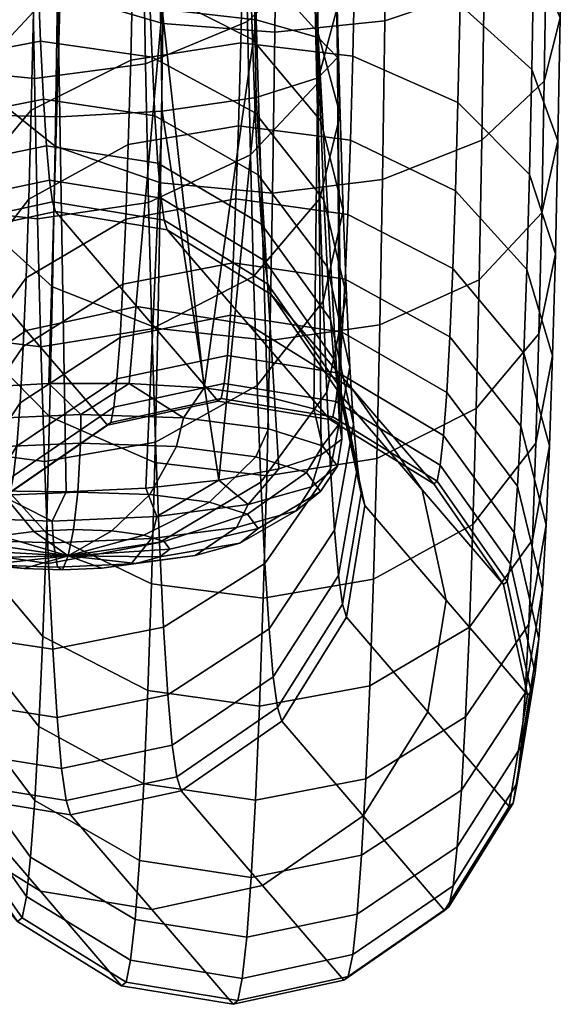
# Model space of a CAD drawing. Header units: millimetres. Extents: x -295 to 295, y -274 to 296.
# Tile 631 of 656: x 237 to 259, y -274 to -233. Entities that reach past the tile are written whole.
import ezdxf

# ---------------------------------------------------------------- set-up
doc = ezdxf.new("R2010")
doc.units = ezdxf.units.MM
doc.header["$MEASUREMENT"] = 0
doc.layers.add('podnoz', color=7, linetype='Continuous')
doc.layers.add('ram', color=7, linetype='Continuous')

msp = doc.modelspace()

# ---------------------------------------------------------------- meshes
at = {"layer": 'podnoz'}
mesh = msp.add_polyface(dxfattribs=at)
corners = [(241.324, -237.972, 46.56), (237.205, -240.235, 44.657), (237.094, -243.488, 49.187), (241.218, -241.058, 50.857), (237.308, -236.55, 40.471), (234.709, -239.64, 37.404), (234.598, -243.606, 41.91), (241.422, -234.476, 42.588), (234.81, -235.247, 33.311), (234.138, -238.228, 29.761), (234.029, -242.954, 34.165), (237.401, -232.469, 36.669), (241.511, -230.605, 38.981), (234.899, -230.472, 29.672), (234.234, -233.089, 25.845), (237.485, -228.033, 33.288), (241.59, -226.396, 35.773), (238.298, -238.038, 18.736), (242.658, -239.552, 16.639), (242.545, -245.589, 21.24), (238.188, -243.865, 23.177), (235.322, -235.68, 22.097), (235.22, -241.179, 26.288), (234.979, -225.253, 26.464), (234.319, -227.473, 22.392), (237.559, -223.185, 30.307), (235.413, -229.671, 18.403), (238.394, -231.67, 14.822), (235.489, -223.319, 15.333), (238.475, -224.94, 11.569), (234.39, -221.537, 19.523), (237.443, -235.234, 414.844), (242.039, -234.629, 414.169), (241.928, -228.445, 418.417), (237.33, -228.971, 419.147), (232.838, -234.776, 414.122), (232.726, -228.574, 418.384), (228.585, -233.157, 411.887), (228.477, -227.172, 416), (225.777, -230.634, 408.502), (225.676, -224.986, 412.383), (224.874, -227.86, 404.837), (224.778, -222.582, 408.464), (225.824, -229.61, 397.347), (224.98, -232.759, 400.711), (225.725, -225.059, 401.181), (228.576, -226.675, 394.262), (228.483, -222.446, 397.824), (237.569, -241.047, 409.948), (242.164, -240.367, 409.335), (232.963, -240.531, 409.275), (228.706, -238.712, 407.208), (225.892, -235.876, 404.087), (225.934, -233.764, 393.086), (225.098, -237.229, 396.125), (228.678, -230.534, 390.303), (232.889, -228.366, 388.495), (232.792, -224.704, 392.252), (237.48, -227.618, 387.952), (237.387, -224.025, 391.639), (242.089, -228.186, 388.571), (241.993, -224.54, 392.312), (226.018, -240.659, 399.179), (228.839, -243.78, 402.008), (226.052, -237.48, 388.438), (225.226, -241.228, 391.124), (228.787, -233.987, 385.985), (232.993, -231.642, 384.398), (237.583, -230.833, 383.931), (242.193, -231.448, 384.492), (226.153, -244.939, 393.827), (226.181, -240.783, 383.346), (225.364, -244.782, 385.643), (228.907, -237.055, 381.254), (233.106, -234.553, 379.909), (237.694, -233.691, 379.525), (242.306, -234.347, 380.022), (229.033, -239.636, 376.24), (226.316, -243.56, 377.949), (233.227, -237.001, 375.152), (237.812, -236.094, 374.856), (242.425, -236.785, 375.285), (233.351, -238.961, 370.174), (229.164, -241.702, 370.993), (237.935, -238.018, 369.97), (242.549, -238.737, 370.328), (233.479, -240.415, 365.025), (229.3, -243.233, 365.566), (238.061, -239.444, 364.916), (242.677, -240.184, 365.2), (238.186, -240.345, 359.848), (233.607, -241.333, 359.861), (238.312, -240.745, 354.716), (233.736, -241.74, 354.631)]
mesh.append_faces([[corners[k] for k in face] for face in [(0, 1, 2, 3), (4, 5, 6, 1), (7, 4, 1, 0), (8, 9, 10, 5), (11, 8, 5, 4), (12, 11, 4, 7), (13, 14, 9, 8), (15, 13, 8, 11), (16, 15, 11, 12), (17, 18, 19, 20), (21, 17, 20, 22), (14, 21, 22, 9), (23, 24, 14, 13), (25, 23, 13, 15), (26, 27, 17, 21), (24, 26, 21, 14), (28, 29, 27, 26), (30, 28, 26, 24), (31, 32, 33, 34), (35, 31, 34, 36), (37, 35, 36, 38), (39, 37, 38, 40), (41, 39, 40, 42), (43, 44, 41, 45), (46, 43, 45, 47), (48, 49, 32, 31), (50, 48, 31, 35), (51, 50, 35, 37), (52, 51, 37, 39), (44, 52, 39, 41), (53, 54, 44, 43), (55, 53, 43, 46), (56, 55, 46, 57), (58, 56, 57, 59), (60, 58, 59, 61), (62, 63, 51, 52), (54, 62, 52, 44), (64, 65, 54, 53), (66, 64, 53, 55), (67, 66, 55, 56), (68, 67, 56, 58), (69, 68, 58, 60), (65, 70, 62, 54), (71, 72, 65, 64), (73, 71, 64, 66), (74, 73, 66, 67), (75, 74, 67, 68), (76, 75, 68, 69), (77, 78, 71, 73), (79, 77, 73, 74), (80, 79, 74, 75), (81, 80, 75, 76), (82, 83, 77, 79), (84, 82, 79, 80), (85, 84, 80, 81), (86, 87, 83, 82), (88, 86, 82, 84), (89, 88, 84, 85), (90, 91, 86, 88), (90, 92, 93, 91)]])
mesh = msp.add_polyface(dxfattribs=at)
corners = [(250.411, -240.86, 51.212), (245.78, -240.222, 51.51), (245.668, -242.867, 56.101), (250.297, -243.543, 55.869), (245.885, -237.193, 47.292), (241.324, -237.972, 46.56), (241.218, -241.058, 50.857), (250.517, -237.787, 46.933), (254.864, -239.879, 45.375), (254.754, -243.106, 49.869), (245.98, -233.762, 43.394), (241.422, -234.476, 42.588), (250.614, -234.307, 42.979), (254.967, -236.224, 41.222), (257.929, -239.211, 38.392), (257.818, -243.138, 42.854), (246.067, -229.963, 39.854), (241.511, -230.605, 38.981), (250.703, -230.453, 39.388), (255.06, -232.177, 37.451), (258.028, -234.862, 34.34), (259.11, -237.813, 30.867), (259.003, -242.494, 35.228), (258.438, -240.794, 27.316), (258.323, -245.809, 31.989), (246.146, -225.833, 36.706), (241.59, -226.396, 35.773), (250.781, -226.262, 36.194), (255.143, -227.776, 34.097), (258.117, -230.134, 30.736), (259.205, -232.725, 26.989), (258.54, -235.342, 23.162), (255.955, -237.781, 19.546), (255.846, -243.572, 23.959), (251.85, -239.418, 17.061), (251.737, -245.436, 21.647), (258.195, -224.967, 27.56), (255.215, -222.967, 31.141), (259.29, -227.164, 23.571), (258.631, -229.384, 19.499), (256.051, -231.452, 15.655), (251.949, -232.841, 13.017), (247.396, -233.319, 12.032), (247.295, -239.982, 16.127), (242.758, -232.954, 12.584), (242.658, -239.552, 16.639), (238.394, -231.67, 14.822), (238.298, -238.038, 18.736), (256.13, -224.764, 12.422), (258.705, -223.087, 16.455), (252.032, -225.889, 9.657), (247.479, -226.277, 8.628), (242.841, -225.981, 9.213), (238.475, -224.94, 11.569), (249.019, -230.263, 408.618), (249.87, -227.461, 404.963), (249.776, -222.232, 408.555), (248.918, -224.66, 412.468), (246.26, -232.875, 411.976), (246.153, -226.924, 416.064), (242.039, -234.629, 414.169), (241.928, -228.445, 418.417), (249.064, -229.195, 397.5), (246.25, -226.36, 394.378), (246.159, -222.164, 397.913), (248.966, -224.687, 401.298), (249.976, -232.313, 400.875), (249.132, -235.461, 404.239), (246.38, -238.396, 407.324), (242.164, -240.367, 409.335), (246.352, -230.189, 390.45), (242.089, -228.186, 388.571), (241.993, -224.54, 392.312), (249.173, -233.31, 393.279), (250.093, -236.74, 396.333), (249.257, -240.205, 399.372), (246.513, -243.435, 402.155), (246.46, -233.615, 386.165), (242.193, -231.448, 384.492), (249.29, -236.991, 388.675), (250.219, -240.702, 391.378), (249.392, -244.45, 394.064), (246.579, -236.66, 381.47), (242.306, -234.347, 380.022), (249.418, -240.263, 383.63), (250.355, -244.223, 385.949), (246.704, -239.22, 376.495), (242.425, -236.785, 375.285), (249.552, -243.014, 378.284), (246.834, -241.27, 371.288), (242.549, -238.737, 370.328), (246.969, -242.79, 365.904), (242.677, -240.184, 365.2), (242.805, -241.098, 360.058), (238.186, -240.345, 359.848), (238.061, -239.444, 364.916), (242.933, -241.504, 354.851), (238.312, -240.745, 354.716)]
mesh.append_faces([[corners[k] for k in face] for face in [(0, 1, 2, 3), (4, 5, 6, 1), (7, 4, 1, 0), (8, 7, 0, 9), (10, 11, 5, 4), (12, 10, 4, 7), (13, 12, 7, 8), (14, 13, 8, 15), (16, 17, 11, 10), (18, 16, 10, 12), (19, 18, 12, 13), (20, 19, 13, 14), (21, 20, 14, 22), (23, 21, 22, 24), (25, 26, 17, 16), (27, 25, 16, 18), (28, 27, 18, 19), (29, 28, 19, 20), (30, 29, 20, 21), (31, 30, 21, 23), (32, 31, 23, 33), (34, 32, 33, 35), (36, 37, 28, 29), (38, 36, 29, 30), (39, 38, 30, 31), (40, 39, 31, 32), (41, 40, 32, 34), (42, 41, 34, 43), (44, 42, 43, 45), (46, 44, 45, 47), (48, 49, 39, 40), (50, 48, 40, 41), (51, 50, 41, 42), (52, 51, 42, 44), (53, 52, 44, 46), (54, 55, 56, 57), (58, 54, 57, 59), (60, 58, 59, 61), (62, 63, 64, 65), (66, 62, 65, 55), (67, 66, 55, 54), (68, 67, 54, 58), (69, 68, 58, 60), (70, 71, 72, 63), (73, 70, 63, 62), (74, 73, 62, 66), (75, 74, 66, 67), (76, 75, 67, 68), (77, 78, 71, 70), (79, 77, 70, 73), (80, 79, 73, 74), (81, 80, 74, 75), (82, 83, 78, 77), (84, 82, 77, 79), (85, 84, 79, 80), (86, 87, 83, 82), (88, 86, 82, 84), (89, 90, 87, 86), (91, 92, 90, 89), (93, 94, 95, 92), (93, 96, 97, 94)]])
mesh = msp.add_polyface(dxfattribs=at)
corners = [(240.726, -248.843, 70.852), (236.574, -251.693, 70.263), (236.438, -252.359, 75.799), (240.597, -249.475, 76.105), (245.297, -247.862, 71.132), (245.17, -248.482, 76.287), (236.711, -250.452, 64.71), (234.066, -254.604, 63.494), (233.919, -255.939, 69.472), (240.855, -247.666, 65.584), (245.425, -246.706, 65.962), (236.844, -248.659, 59.31), (234.21, -252.673, 57.682), (240.981, -245.964, 60.461), (236.972, -246.329, 54.118), (234.347, -250.165, 52.094), (241.103, -243.754, 55.535), (234.478, -247.107, 46.786), (233.78, -250.991, 44.262), (233.64, -254.282, 49.973), (237.094, -243.488, 49.187), (241.218, -241.058, 50.857), (234.598, -243.606, 41.91), (233.91, -247.223, 39.015), (237.205, -240.235, 44.657), (234.976, -250.804, 36.19), (234.837, -254.837, 41.805), (234.709, -239.64, 37.404), (234.029, -242.954, 34.165), (238.065, -249.224, 28.17), (242.418, -251.141, 26.414), (242.277, -256.156, 32.111), (237.93, -254.063, 33.669), (235.104, -246.237, 31.001), (238.188, -243.865, 23.177), (242.545, -245.589, 21.24), (235.22, -241.179, 26.288), (234.138, -238.228, 29.761), (240.466, -249.585, 81.394), (236.301, -252.475, 81.375), (245.042, -248.59, 81.478), (229.497, -257.479, 218.165), (226.133, -253.557, 354.783), (226.895, -248.937, 354.669), (232.936, -248.553, 217.993), (229.57, -244.63, 354.612), (238.312, -240.745, 354.716), (241.678, -244.668, 218.097), (237.101, -245.663, 218.013), (233.736, -241.74, 354.631), (242.933, -241.504, 354.851), (246.298, -245.426, 218.232), (233.625, -256.781, 81.432), (237.709, -246.351, 404.506), (242.302, -245.604, 403.963), (242.164, -240.367, 409.335), (237.569, -241.047, 409.948), (233.102, -245.783, 403.886), (232.963, -240.531, 409.275), (228.839, -243.78, 402.008), (228.706, -238.712, 407.208), (237.86, -251.097, 398.571), (242.45, -250.289, 398.104), (233.251, -250.482, 398.01), (228.983, -248.315, 396.337), (226.153, -244.939, 393.827), (226.018, -240.659, 399.179), (238.025, -255.314, 392.067), (242.613, -254.452, 391.683), (233.414, -254.658, 391.571), (229.141, -252.345, 390.122), (226.302, -248.742, 387.962), (225.364, -244.782, 385.643), (225.226, -241.228, 391.124), (226.316, -243.56, 377.949), (225.51, -247.771, 379.835), (226.181, -240.783, 383.346), (226.458, -251.941, 381.747), (229.307, -255.735, 383.537), (226.457, -245.784, 372.301), (225.662, -250.164, 373.758), (229.164, -241.702, 370.993), (229.033, -239.636, 376.24), (226.621, -254.502, 375.244), (226.603, -247.433, 366.46), (225.818, -251.938, 367.472), (229.3, -243.233, 365.566), (226.789, -256.4, 368.517), (226.748, -248.474, 360.602), (225.975, -253.059, 361.167), (229.435, -244.201, 360.123), (233.607, -241.333, 359.861), (233.479, -240.415, 365.025), (230.294, -252.765, 218.049)]
mesh.append_faces([[corners[k] for k in face] for face in [(0, 1, 2, 3), (4, 0, 3, 5), (6, 7, 8, 1), (9, 6, 1, 0), (10, 9, 0, 4), (11, 12, 7, 6), (13, 11, 6, 9), (14, 15, 12, 11), (16, 14, 11, 13), (17, 18, 19, 15), (20, 17, 15, 14), (21, 20, 14, 16), (22, 23, 18, 17), (24, 22, 17, 20), (23, 25, 26, 18), (27, 28, 23, 22), (29, 30, 31, 32), (33, 29, 32, 25), (28, 33, 25, 23), (34, 35, 30, 29), (36, 34, 29, 33), (37, 36, 33, 28), (38, 3, 2, 39), (40, 5, 3, 38), (41, 42, 43, 43), (44, 43, 45, 45), (46, 47, 48, 49), (50, 51, 47, 46), (49, 48, 44, 45), (48, 38, 39, 44), (47, 40, 38, 48), (52, 44, 39, 39), (53, 54, 55, 56), (57, 53, 56, 58), (59, 57, 58, 60), (61, 62, 54, 53), (63, 61, 53, 57), (64, 63, 57, 59), (65, 64, 59, 66), (67, 68, 62, 61), (69, 67, 61, 63), (70, 69, 63, 64), (71, 70, 64, 65), (72, 71, 65, 73), (74, 75, 72, 76), (77, 78, 70, 71), (75, 77, 71, 72), (79, 80, 75, 74), (81, 79, 74, 82), (80, 83, 77, 75), (84, 85, 80, 79), (86, 84, 79, 81), (85, 87, 83, 80), (88, 89, 85, 84), (90, 88, 84, 86), (91, 90, 86, 92), (88, 43, 42, 89), (91, 49, 45, 90), (90, 45, 43, 88), (52, 93, 44, 44), (43, 44, 93, 93)]])
mesh = msp.add_polyface(dxfattribs=at)
corners = [(249.921, -248.61, 71.118), (245.297, -247.862, 71.132), (245.17, -248.482, 76.287), (249.792, -249.239, 76.348), (254.239, -251.246, 70.774), (254.104, -251.906, 76.266), (257.146, -255.351, 70.144), (257.001, -256.061, 76.045), (250.051, -247.438, 65.873), (245.425, -246.706, 65.962), (254.374, -250.015, 65.266), (257.292, -254.028, 64.226), (245.549, -245.036, 60.934), (240.981, -245.964, 60.461), (240.855, -247.666, 65.584), (250.176, -245.744, 60.773), (254.507, -248.235, 59.909), (257.435, -252.116, 58.47), (245.668, -242.867, 56.101), (241.103, -243.754, 55.535), (250.297, -243.543, 55.869), (254.633, -245.924, 54.76), (257.57, -249.633, 52.937), (258.617, -253.71, 50.881), (258.471, -256.382, 56.835), (245.78, -240.222, 51.51), (241.218, -241.058, 50.857), (254.754, -243.106, 49.869), (250.411, -240.86, 51.212), (257.7, -246.605, 47.682), (258.756, -250.451, 45.225), (257.818, -243.138, 42.854), (254.864, -239.879, 45.375), (258.884, -246.72, 40.03), (258.196, -250.337, 37.134), (258.059, -254.335, 42.701), (259.003, -242.494, 35.228), (257.929, -239.211, 38.392), (258.323, -245.809, 31.989), (255.724, -248.898, 28.922), (255.589, -253.708, 34.387), (251.61, -250.972, 26.805), (251.47, -255.97, 32.485), (255.846, -243.572, 23.959), (258.438, -240.794, 27.316), (251.737, -245.436, 21.647), (247.18, -246.078, 20.774), (247.052, -251.686, 25.999), (242.545, -245.589, 21.24), (242.418, -251.141, 26.414), (247.295, -239.982, 16.127), (251.85, -239.418, 17.061), (242.658, -239.552, 16.639), (249.663, -249.349, 81.614), (245.042, -248.59, 81.478), (253.968, -252.021, 81.797), (247.237, -244.177, 355.034), (250.603, -248.099, 218.415), (246.298, -245.426, 218.232), (242.933, -241.504, 354.851), (241.678, -244.668, 218.097), (251.117, -252.915, 355.38), (254.482, -256.837, 218.762), (253.49, -252.262, 218.606), (250.125, -248.34, 355.224), (256.854, -256.185, 81.987), (242.302, -245.604, 403.963), (246.513, -243.435, 402.155), (246.38, -238.396, 407.324), (242.164, -240.367, 409.335), (246.656, -247.943, 396.517), (249.392, -244.45, 394.064), (249.257, -240.205, 399.372), (242.45, -250.289, 398.104), (249.539, -248.222, 388.247), (250.355, -244.223, 385.949), (250.219, -240.702, 391.378), (246.812, -251.95, 390.339), (242.613, -254.452, 391.683), (250.5, -247.184, 380.196), (249.552, -243.014, 378.284), (249.418, -240.263, 383.63), (249.694, -251.395, 382.083), (246.978, -255.319, 383.792), (249.692, -245.217, 372.69), (246.834, -241.27, 371.288), (246.704, -239.22, 376.495), (250.651, -249.554, 374.176), (249.855, -253.934, 375.633), (249.836, -246.85, 366.904), (246.969, -242.79, 365.904), (250.807, -251.312, 367.949), (250.021, -255.818, 368.961), (247.103, -243.75, 360.503), (242.805, -241.098, 360.058), (242.677, -240.184, 365.2), (249.98, -247.881, 361.101), (250.961, -252.422, 361.704)]
mesh.append_faces([[corners[k] for k in face] for face in [(0, 1, 2, 3), (4, 0, 3, 5), (6, 4, 5, 7), (8, 9, 1, 0), (10, 8, 0, 4), (11, 10, 4, 6), (12, 13, 14, 9), (15, 12, 9, 8), (16, 15, 8, 10), (17, 16, 10, 11), (18, 19, 13, 12), (20, 18, 12, 15), (21, 20, 15, 16), (22, 21, 16, 17), (23, 22, 17, 24), (25, 26, 19, 18), (27, 28, 20, 21), (29, 27, 21, 22), (30, 29, 22, 23), (31, 32, 27, 29), (33, 31, 29, 30), (34, 33, 30, 35), (36, 37, 31, 33), (38, 36, 33, 34), (39, 38, 34, 40), (41, 39, 40, 42), (43, 44, 38, 39), (45, 43, 39, 41), (46, 45, 41, 47), (48, 46, 47, 49), (50, 51, 45, 46), (52, 50, 46, 48), (53, 3, 2, 54), (55, 5, 3, 53), (56, 57, 58, 59), (58, 53, 54, 60), (61, 62, 63, 64), (63, 65, 55, 57), (57, 56, 64, 63), (57, 55, 53, 58), (66, 67, 68, 69), (70, 71, 72, 67), (73, 70, 67, 66), (74, 75, 76, 71), (77, 74, 71, 70), (78, 77, 70, 73), (79, 80, 81, 75), (82, 79, 75, 74), (83, 82, 74, 77), (84, 85, 86, 80), (87, 84, 80, 79), (88, 87, 79, 82), (89, 90, 85, 84), (91, 89, 84, 87), (92, 91, 87, 88), (93, 94, 95, 90), (96, 93, 90, 89), (97, 96, 89, 91), (96, 64, 56, 93), (93, 56, 59, 94), (97, 61, 64, 96)]])
mesh = msp.add_polyface(dxfattribs=at)
corners = [(233.919, -255.939, 69.472), (233.18, -260.496, 68.675), (233.021, -261.267, 75.088), (233.772, -256.657, 75.431), (236.574, -251.693, 70.263), (236.438, -252.359, 75.799), (237.102, -269.113, 67.299), (241.419, -271.748, 66.954), (241.233, -272.655, 74.489), (236.923, -269.988, 74.57), (234.193, -265.007, 67.929), (234.024, -265.833, 74.791), (234.066, -254.604, 63.494), (233.338, -259.058, 62.242), (237.281, -267.483, 60.005), (241.605, -270.06, 59.398), (234.363, -263.469, 61.045), (234.21, -252.673, 57.682), (233.492, -256.98, 55.987), (237.456, -265.127, 52.913), (241.786, -267.619, 52.049), (234.528, -261.246, 54.352), (234.347, -250.165, 52.094), (233.64, -254.282, 49.973), (237.624, -262.067, 46.094), (241.96, -264.448, 44.985), (234.687, -258.358, 47.917), (237.783, -258.336, 39.619), (242.125, -260.582, 38.275), (234.837, -254.837, 41.805), (233.78, -250.991, 44.262), (237.93, -254.063, 33.669), (242.277, -256.156, 32.111), (234.976, -250.804, 36.19), (233.625, -256.781, 81.432), (232.862, -261.402, 81.546), (236.301, -252.475, 81.375), (236.742, -270.14, 81.893), (241.047, -272.813, 82.075), (233.854, -265.977, 81.702), (238.937, -265.727, 355.448), (242.302, -269.649, 218.83), (246.878, -268.654, 218.914), (243.514, -264.731, 355.532), (234.316, -264.968, 355.313), (237.682, -268.89, 218.694), (230.012, -262.295, 355.13), (233.377, -266.218, 218.511), (226.133, -253.557, 354.783), (229.497, -257.479, 218.165), (230.489, -262.055, 218.321), (227.124, -258.132, 354.939), (245.667, -273.572, 82.211), (238.198, -258.861, 385.176), (242.784, -257.954, 384.88), (242.613, -254.452, 391.683), (238.025, -255.314, 392.067), (233.585, -258.17, 384.747), (233.414, -254.658, 391.571), (229.307, -255.735, 383.537), (229.141, -252.345, 390.122), (238.379, -261.701, 377.964), (242.962, -260.757, 377.76), (233.764, -260.982, 377.606), (229.479, -258.448, 376.645), (226.621, -254.502, 375.244), (226.458, -251.941, 381.747), (238.564, -263.806, 370.505), (243.146, -262.836, 370.396), (233.948, -263.066, 370.221), (229.656, -260.46, 369.518), (226.789, -256.4, 368.517), (238.75, -265.136, 363.024), (243.329, -264.148, 363.011), (234.132, -264.383, 362.813), (229.833, -261.731, 362.369), (226.956, -257.599, 361.771), (225.975, -253.059, 361.167), (225.818, -251.938, 367.472), (230.294, -252.765, 218.049), (226.895, -248.937, 354.669)]
mesh.append_faces([[corners[k] for k in face] for face in [(0, 1, 2, 3), (4, 0, 3, 5), (6, 7, 8, 9), (10, 6, 9, 11), (1, 10, 11, 2), (12, 13, 1, 0), (14, 15, 7, 6), (16, 14, 6, 10), (13, 16, 10, 1), (17, 18, 13, 12), (19, 20, 15, 14), (21, 19, 14, 16), (18, 21, 16, 13), (22, 23, 18, 17), (24, 25, 20, 19), (26, 24, 19, 21), (23, 26, 21, 18), (27, 28, 25, 24), (29, 27, 24, 26), (30, 29, 26, 23), (31, 32, 28, 27), (33, 31, 27, 29), (34, 3, 2, 35), (36, 5, 3, 34), (37, 9, 8, 38), (35, 2, 11, 39), (39, 11, 9, 37), (40, 41, 42, 43), (44, 45, 41, 40), (46, 47, 45, 44), (48, 49, 50, 51), (51, 50, 47, 46), (45, 38, 52, 41), (50, 39, 37, 47), (49, 35, 39, 50), (47, 37, 38, 45), (53, 54, 55, 56), (57, 53, 56, 58), (59, 57, 58, 60), (61, 62, 54, 53), (63, 61, 53, 57), (64, 63, 57, 59), (65, 64, 59, 66), (67, 68, 62, 61), (69, 67, 61, 63), (70, 69, 63, 64), (71, 70, 64, 65), (72, 73, 68, 67), (74, 72, 67, 69), (75, 74, 69, 70), (76, 75, 70, 71), (77, 76, 71, 78), (72, 40, 43, 73), (75, 46, 44, 74), (77, 48, 51, 76), (76, 51, 46, 75), (74, 44, 40, 72), (34, 35, 79, 79), (35, 49, 79, 79), (80, 79, 49, 49)]])
mesh = msp.add_polyface(dxfattribs=at)
corners = [(258.161, -259.863, 69.398), (257.146, -255.351, 70.144), (257.001, -256.061, 76.045), (258.005, -260.627, 75.749), (257.421, -264.419, 68.601), (257.254, -265.238, 75.405), (254.766, -268.665, 67.81), (254.588, -269.535, 75.037), (250.614, -271.515, 67.221), (250.43, -272.419, 74.732), (246.043, -272.496, 66.94), (245.855, -273.412, 74.549), (241.419, -271.748, 66.954), (241.233, -272.655, 74.489), (258.317, -258.439, 63.029), (257.292, -254.028, 64.226), (257.589, -262.894, 61.777), (254.944, -267.045, 60.561), (250.8, -269.832, 59.687), (246.23, -270.791, 59.309), (241.605, -270.06, 59.398), (258.471, -256.382, 56.835), (257.435, -252.116, 58.47), (257.753, -260.689, 55.141), (255.118, -264.704, 53.513), (250.98, -267.398, 52.362), (246.414, -268.326, 51.888), (241.786, -267.619, 52.049), (257.91, -257.826, 48.76), (258.617, -253.71, 50.881), (255.285, -261.663, 46.736), (251.154, -264.238, 45.319), (246.59, -265.124, 44.754), (241.96, -264.448, 44.985), (258.059, -254.335, 42.701), (258.756, -250.451, 45.225), (255.443, -257.954, 40.3), (251.318, -260.384, 38.63), (246.757, -261.22, 37.978), (242.125, -260.582, 38.275), (255.589, -253.708, 34.387), (258.196, -250.337, 37.134), (251.47, -255.97, 32.485), (246.91, -256.75, 31.752), (242.277, -256.156, 32.111), (247.052, -251.686, 25.999), (251.61, -250.972, 26.805), (242.418, -251.141, 26.414), (256.854, -256.185, 81.987), (254.104, -251.906, 76.266), (253.968, -252.021, 81.797), (257.847, -260.76, 82.143), (254.409, -269.686, 82.315), (257.085, -265.38, 82.257), (245.667, -273.572, 82.211), (250.243, -272.576, 82.295), (241.047, -272.813, 82.075), (250.354, -257.535, 355.494), (253.72, -261.458, 218.876), (254.482, -256.837, 218.762), (251.117, -252.915, 355.38), (243.514, -264.731, 355.532), (246.878, -268.654, 218.914), (251.044, -265.764, 218.933), (247.679, -261.841, 355.552), (253.49, -252.262, 218.606), (242.302, -269.649, 218.83), (242.784, -257.954, 384.88), (246.978, -255.319, 383.792), (246.812, -251.95, 390.339), (242.613, -254.452, 391.683), (247.148, -258.017, 376.941), (249.855, -253.934, 375.633), (249.694, -251.395, 382.083), (242.962, -260.757, 377.76), (247.325, -260.017, 369.855), (250.021, -255.818, 368.961), (243.146, -262.836, 370.396), (250.188, -257.007, 362.27), (250.961, -252.422, 361.704), (250.807, -251.312, 367.949), (247.501, -261.28, 362.748), (243.329, -264.148, 363.011)]
mesh.append_faces([[corners[k] for k in face] for face in [(0, 1, 2, 3), (4, 0, 3, 5), (6, 4, 5, 7), (8, 6, 7, 9), (10, 8, 9, 11), (12, 10, 11, 13), (14, 15, 1, 0), (16, 14, 0, 4), (17, 16, 4, 6), (18, 17, 6, 8), (19, 18, 8, 10), (20, 19, 10, 12), (21, 22, 15, 14), (23, 21, 14, 16), (24, 23, 16, 17), (25, 24, 17, 18), (26, 25, 18, 19), (27, 26, 19, 20), (28, 29, 21, 23), (30, 28, 23, 24), (31, 30, 24, 25), (32, 31, 25, 26), (33, 32, 26, 27), (34, 35, 29, 28), (36, 34, 28, 30), (37, 36, 30, 31), (38, 37, 31, 32), (39, 38, 32, 33), (40, 41, 34, 36), (42, 40, 36, 37), (43, 42, 37, 38), (44, 43, 38, 39), (45, 46, 42, 43), (47, 45, 43, 44), (48, 2, 49, 50), (51, 3, 2, 48), (52, 7, 5, 53), (54, 11, 9, 55), (55, 9, 7, 52), (56, 13, 11, 54), (3, 51, 53, 5), (57, 58, 59, 60), (61, 62, 63, 64), (64, 63, 58, 57), (59, 51, 48, 65), (63, 52, 53, 58), (51, 59, 58, 53), (66, 54, 55, 62), (52, 63, 62, 55), (67, 68, 69, 70), (71, 72, 73, 68), (74, 71, 68, 67), (75, 76, 72, 71), (77, 75, 71, 74), (78, 79, 80, 76), (81, 78, 76, 75), (82, 81, 75, 77), (81, 64, 57, 78), (82, 61, 64, 81), (60, 79, 78, 57)]])
at = {"layer": 'ram'}
mesh = msp.add_polyface(dxfattribs=at)
corners = [(227.688, -228.948, 446.542), (226.88, -228.156, 442.384), (226.988, -234.726, 441.073), (227.796, -235.55, 445.225), (230.247, -229.649, 450.378), (230.356, -236.28, 449.055), (234.146, -230.075, 452.904), (234.255, -236.724, 451.578), (238.378, -230.163, 453.71), (238.487, -236.816, 452.383), (242.61, -229.944, 452.93), (242.72, -236.589, 451.605), (246.509, -229.397, 450.428), (246.618, -236.02, 449.107), (249.069, -228.617, 446.608), (249.179, -235.208, 445.293), (249.878, -227.8, 442.455), (249.985, -234.358, 441.146), (249.07, -227.009, 438.296), (249.178, -233.534, 436.994), (246.511, -226.308, 434.461), (246.617, -232.805, 433.164), (242.612, -225.882, 431.934), (242.72, -232.361, 430.641), (238.38, -225.794, 431.129), (238.486, -232.269, 429.836), (234.306, -225.999, 431.848), (234.413, -232.482, 430.555), (230.504, -226.509, 434.168), (230.611, -233.012, 432.871), (227.888, -227.247, 437.766), (227.995, -233.78, 436.463), (227.608, -223.854, 447.484), (226.803, -223.136, 443.312), (230.167, -224.49, 451.332), (234.064, -224.875, 453.866), (238.297, -224.953, 454.673), (242.53, -224.754, 453.89), (246.429, -224.256, 451.379), (248.991, -223.548, 447.546), (249.8, -222.807, 443.378), (227.811, -222.31, 438.68), (227.518, -250.761, 440.377), (228.59, -251.314, 443.237), (230.401, -251.778, 445.713), (232.82, -252.119, 447.627), (235.671, -252.313, 448.838), (242.047, -252.197, 448.795), (238.746, -252.345, 449.259), (245.07, -251.871, 447.42), (249.31, -250.811, 442.47), (247.561, -251.396, 445.251), (250.168, -250.166, 439.31), (247.09, -248.409, 430.249), (249.01, -248.912, 432.932), (244.468, -248.048, 428.218), (241.363, -247.859, 427.008), (238.038, -247.858, 426.723), (231.843, -248.405, 428.94), (234.773, -248.045, 427.385), (229.493, -248.907, 431.255), (250.065, -249.515, 436.039), (227.264, -250.16, 437.343), (227.923, -249.509, 434.137)]
mesh.append_faces([[corners[k] for k in face] for face in [(0, 1, 2, 3), (4, 0, 3, 5), (6, 4, 5, 7), (8, 6, 7, 9), (10, 8, 9, 11), (12, 10, 11, 13), (14, 12, 13, 15), (16, 14, 15, 17), (18, 16, 17, 19), (20, 18, 19, 21), (22, 20, 21, 23), (24, 22, 23, 25), (26, 24, 25, 27), (28, 26, 27, 29), (30, 28, 29, 31), (1, 30, 31, 2), (32, 33, 1, 0), (34, 32, 0, 4), (35, 34, 4, 6), (36, 35, 6, 8), (37, 36, 8, 10), (38, 37, 10, 12), (39, 38, 12, 14), (40, 39, 14, 16), (33, 41, 30, 1), (42, 43, 3, 3), (44, 5, 3, 43), (44, 45, 5, 5), (45, 46, 7, 7), (47, 11, 9, 48), (47, 49, 11, 11), (48, 9, 7, 46), (3, 2, 42, 42), (13, 11, 49, 49), (45, 7, 5, 5), (50, 15, 13, 51), (52, 17, 15, 50), (53, 21, 19, 54), (23, 55, 56, 56), (57, 25, 23, 56), (58, 29, 27, 59), (29, 58, 60, 60), (59, 27, 25, 57), (55, 21, 53, 53), (17, 61, 19, 19), (21, 55, 23, 23), (62, 2, 31, 63), (29, 60, 63, 31)]])
mesh = msp.add_polyface(dxfattribs=at)
corners = [(242.283, -254.287, 447.251), (242.509, -253.373, 448.136), (238.168, -253.564, 448.735), (238.224, -254.467, 447.811), (241.44, -255.334, 444.536), (238.388, -255.469, 444.958), (240.229, -255.504, 440.96), (238.598, -255.576, 441.185), (238.827, -255, 437), (245.809, -253.821, 445.209), (246.279, -252.874, 445.952), (244.093, -254.983, 443), (241.645, -255.317, 440.14), (248.266, -253.138, 441.997), (248.907, -252.143, 442.517), (245.94, -254.469, 440.584), (242.632, -255.042, 438.849), (249.279, -252.342, 438.103), (249.99, -251.292, 438.352), (246.703, -253.871, 437.655), (243.039, -254.723, 437.285), (248.694, -251.555, 434.12), (249.365, -250.451, 434.093), (246.263, -253.279, 434.66), (242.804, -254.407, 435.685), (246.601, -250.897, 430.655), (247.127, -249.747, 430.388), (244.688, -252.784, 432.054), (241.963, -254.142, 434.293), (243.317, -250.467, 428.235), (243.615, -249.287, 427.8), (242.219, -252.461, 430.234), (240.644, -253.97, 433.321), (239.344, -250.332, 427.229), (239.365, -249.142, 426.724), (239.229, -252.359, 429.477), (239.048, -253.915, 432.917), (245.07, -251.871, 447.42), (242.047, -252.197, 448.795), (247.561, -251.396, 445.251), (238.746, -252.345, 449.259), (249.31, -250.811, 442.47), (250.168, -250.166, 439.31), (249.01, -248.912, 432.932), (250.065, -249.515, 436.039), (247.09, -248.409, 430.249), (244.468, -248.048, 428.218), (241.363, -247.859, 427.008), (238.038, -247.858, 426.723), (249.178, -233.534, 436.994), (249.985, -234.358, 441.146), (246.618, -236.02, 449.107)]
mesh.append_faces([[corners[k] for k in face] for face in [(0, 1, 2, 3), (4, 0, 3, 5), (6, 4, 5, 7), (8, 6, 7, 7), (9, 10, 1, 0), (11, 9, 0, 4), (12, 11, 4, 6), (8, 12, 6, 6), (13, 14, 10, 9), (15, 13, 9, 11), (16, 15, 11, 12), (8, 16, 12, 12), (17, 18, 14, 13), (19, 17, 13, 15), (20, 19, 15, 16), (8, 20, 16, 16), (21, 22, 18, 17), (23, 21, 17, 19), (24, 23, 19, 20), (8, 24, 20, 20), (25, 26, 22, 21), (27, 25, 21, 23), (28, 27, 23, 24), (8, 28, 24, 24), (29, 30, 26, 25), (31, 29, 25, 27), (32, 31, 27, 28), (8, 32, 28, 28), (33, 34, 30, 29), (35, 33, 29, 31), (36, 35, 31, 32), (8, 36, 32, 32), (1, 37, 38, 38), (10, 39, 37, 37), (40, 2, 1, 38), (41, 14, 18, 42), (10, 37, 1, 1), (14, 41, 39, 10), (22, 43, 44, 44), (45, 26, 30, 46), (30, 47, 46, 46), (43, 22, 26, 45), (34, 48, 47, 47), (22, 44, 42, 18), (34, 47, 30, 30), (49, 44, 43, 43), (44, 50, 42, 42), (51, 37, 39, 39)]])
mesh = msp.add_polyface(dxfattribs=at)
corners = [(228.873, -253.243, 440.92), (228.167, -252.256, 441.366), (227.542, -251.414, 437.106), (228.288, -252.456, 436.938), (231.354, -254.548, 439.775), (230.915, -253.957, 436.779), (234.841, -255.085, 438.417), (234.606, -254.769, 436.817), (238.827, -255, 437), (230.967, -253.901, 444.385), (230.406, -252.96, 445.071), (232.929, -255.044, 442.381), (235.683, -255.349, 439.809), (234.25, -254.331, 446.805), (233.918, -253.419, 447.659), (235.398, -255.367, 444.201), (237.001, -255.522, 440.781), (238.224, -254.467, 447.811), (238.168, -253.564, 448.735), (238.388, -255.469, 444.958), (238.598, -255.576, 441.185), (235.284, -250.511, 427.789), (235.024, -249.334, 427.323), (239.365, -249.142, 426.724), (239.344, -250.332, 427.229), (236.177, -252.493, 429.898), (239.229, -252.359, 429.477), (237.417, -253.987, 433.142), (239.048, -253.915, 432.917), (231.758, -250.977, 429.831), (231.253, -249.833, 429.507), (233.524, -252.844, 431.434), (236, -254.175, 433.962), (229.302, -251.661, 433.044), (228.626, -250.563, 432.942), (231.677, -253.358, 433.85), (235.014, -254.449, 435.253), (227.264, -250.16, 437.343), (227.518, -250.761, 440.377), (230.401, -251.778, 445.713), (228.59, -251.314, 443.237), (232.82, -252.119, 447.627), (238.746, -252.345, 449.259), (235.671, -252.313, 448.838), (238.038, -247.858, 426.723), (234.773, -248.045, 427.385), (229.493, -248.907, 431.255), (231.843, -248.405, 428.94), (227.923, -249.509, 434.137), (226.988, -234.726, 441.073)]
mesh.append_faces([[corners[k] for k in face] for face in [(0, 1, 2, 3), (4, 0, 3, 5), (6, 4, 5, 7), (8, 6, 7, 7), (9, 10, 1, 0), (11, 9, 0, 4), (12, 11, 4, 6), (8, 12, 6, 6), (13, 14, 10, 9), (15, 13, 9, 11), (16, 15, 11, 12), (8, 16, 12, 12), (17, 18, 14, 13), (19, 17, 13, 15), (20, 19, 15, 16), (8, 20, 16, 16), (21, 22, 23, 24), (25, 21, 24, 26), (27, 25, 26, 28), (8, 27, 28, 28), (29, 30, 22, 21), (31, 29, 21, 25), (32, 31, 25, 27), (8, 32, 27, 27), (33, 34, 30, 29), (35, 33, 29, 31), (36, 35, 31, 32), (8, 36, 32, 32), (3, 2, 34, 33), (5, 3, 33, 35), (7, 5, 35, 36), (8, 7, 36, 36), (37, 2, 1, 38), (10, 39, 40, 40), (39, 10, 14, 41), (1, 40, 38, 38), (18, 42, 43, 43), (14, 43, 41, 41), (18, 43, 14, 14), (1, 10, 40, 40), (44, 23, 22, 45), (30, 46, 47, 47), (34, 48, 46, 46), (45, 22, 30, 47), (34, 46, 30, 30), (2, 37, 48, 34), (38, 49, 37, 37)]])

doc.saveas('drawing.dxf')
